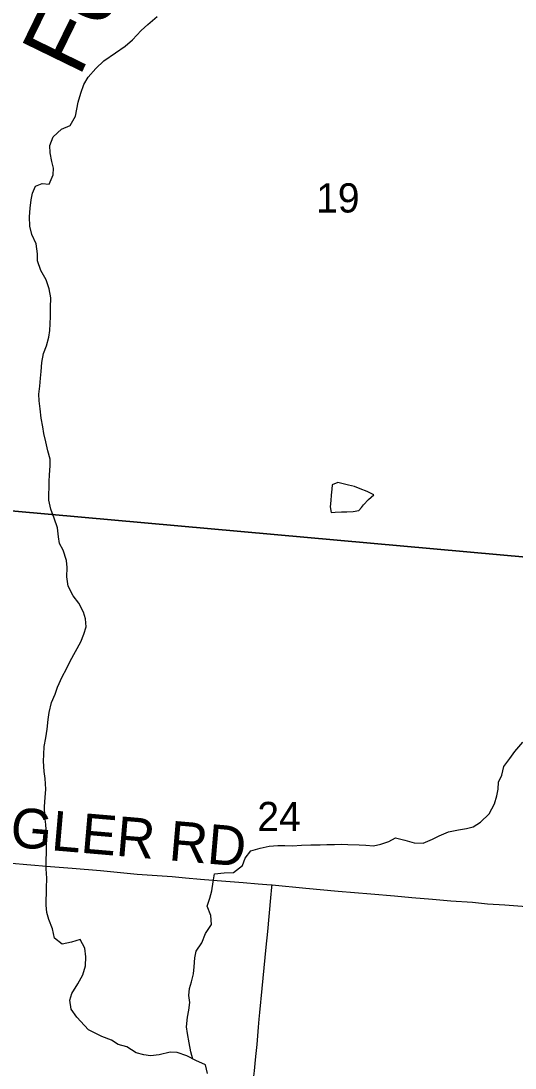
# Model space of a CAD drawing. Extents: x 1410790 to 1770854, y 566777 to 831614.
# Drawn here: x 1547496 to 1551230, y 714986 to 722903 of the extents above; entities that cross this region are included whole.
import ezdxf

# ---------------------------------------------------------------- set-up
doc = ezdxf.new("R2010")
doc.units = 0
for name, color, linetype in [('GM_X_Minor_Lake', 7, 'Continuous'), ('GM_X_Minor_River', 7, 'Continuous'), ('GM_X_Minor_River_Text', 7, 'Continuous'), ('GM_X_Section', 7, 'Continuous'), ('GM_X_Section_Text', 7, 'Continuous'), ('GM_X_Township_Road', 7, 'Continuous'), ('GM_X_Township_Road_Text', 7, 'Continuous')]:
    doc.layers.add(name, color=color, linetype=linetype)

msp = doc.modelspace()

# ---------------------------------------------------------------- linework, layer by layer
at = {"layer": 'GM_X_Minor_Lake'}
for points in [[(1550068.5, 719224.7), (1550084.9, 719244.5), (1550121.5, 719284.2), (1550164, 719319.7), (1550112.2, 719346.4), (1550060.3, 719365.1), (1550016.4, 719383.6), (1549972.4, 719394.2), (1549930.4, 719402.7), (1549890.4, 719413.2), (1549848.1, 719395.6)], [(1549848.1, 719395.6), (1549845.7, 719363.6), (1549839.1, 719317.5), (1549836.6, 719277.4), (1549832, 719229.4), (1549839.5, 719187.2), (1549869.6, 719188.9), (1549917.8, 719192.3), (1549959.9, 719191.8), (1550006.1, 719195.3), (1550050.3, 719202.8), (1550068.5, 719224.7)]]:
    msp.add_lwpolyline(points, dxfattribs=at)
at = {"layer": 'GM_X_Minor_River'}
for points in [[(1548123.2, 722602.7), (1548211.5, 722662.3), (1548284.3, 722713.5), (1548339.1, 722761), (1548404.1, 722830.4), (1548454.8, 722875.9), (1548525.8, 722937.3)], [(1547655.2, 721674.7), (1547709.1, 721668), (1547738.1, 721739.8), (1547742.7, 721789.8), (1547729.3, 721840.1), (1547716.1, 721906.4), (1547714.8, 721960.5), (1547739.6, 722026.3), (1547802.4, 722085.7), (1547868.8, 722112.9), (1547907.8, 722184.6), (1547929.1, 722288.5), (1547948, 722356.4), (1547970.8, 722422.3), (1548003.5, 722478), (1548060.4, 722543.4), (1548123.2, 722602.7)], [(1548005.7, 715274.1), (1547976.1, 715308.6), (1547916.8, 715371.5), (1547875.5, 715432.2), (1547864.3, 715498.5), (1547881, 715550.4), (1547925.9, 715622), (1547962.8, 715689.7), (1547983.7, 715757.6), (1547986.6, 715827.7), (1547977.4, 715892), (1547944.2, 715956.6), (1547877.9, 715937.4), (1547807.6, 715922.2), (1547750.1, 715967), (1547733, 716037.4), (1547705.8, 716107.9), (1547692.5, 716162.2), (1547687.1, 716216.4), (1547688.8, 716344.7), (1547691.7, 716420.8), (1547686.6, 716493.1), (1547689, 716681.5), (1547687.9, 716753.7), (1547682.8, 716827.9), (1547675.5, 716888.1), (1547674.5, 716962.3), (1547679.3, 717030.4), (1547684.1, 717094.5), (1547679.1, 717174.8), (1547671.8, 717229), (1547666.8, 717307.2), (1547667.4, 717357.3), (1547672.2, 717417.4), (1547683, 717483.4), (1547693.8, 717547.4), (1547700.7, 717621.5), (1547709.4, 717673.5), (1547726.4, 717749.4), (1547755.2, 717813.2), (1547771.9, 717865.1), (1547806.9, 717944.9), (1547839.7, 718004.6), (1547868.4, 718062.4), (1547907.4, 718136), (1547948.3, 718207.7), (1547971.1, 718267.5), (1547987.8, 718321.4), (1547984.5, 718381.6), (1547969.2, 718433.9), (1547932, 718500.5), (1547890.6, 718555.2), (1547853.5, 718629.8), (1547842.4, 718700.1), (1547845.2, 718770.2), (1547839.9, 718822.4), (1547814.8, 718900.8), (1547787.4, 718951.3), (1547780, 719001.5), (1547772.9, 719071.8), (1547747.8, 719144.2), (1547720.6, 719212.7), (1547707.4, 719281), (1547709.2, 719421.3), (1547711.8, 719471.4), (1547716.7, 719539.4), (1547715.3, 719589.6), (1547698.1, 719653.9), (1547682.9, 719720.2), (1547669.7, 719784.5), (1547660.3, 719834.8), (1547649.1, 719899), (1547639.9, 719969.3), (1547632.7, 720031.5), (1547631.3, 720081.7), (1547638.1, 720141.7), (1547642.8, 720201.8), (1547647.5, 720253.8), (1547654.3, 720319.9), (1547665.2, 720387.9), (1547687.9, 720445.7), (1547706.8, 720513.6), (1547713.4, 720563.6), (1547716, 720613.7), (1547718.7, 720667.8), (1547719.6, 720737.9), (1547720.5, 720810.1), (1547709.3, 720878.3), (1547686.1, 720946.8), (1547645, 721015.4), (1547621.9, 721089.9), (1547620.5, 721142), (1547611.4, 721218.3), (1547578.3, 721288.8), (1547563, 721351.2), (1547559.9, 721423.3), (1547564.7, 721487.4), (1547573.5, 721551.4), (1547582.2, 721601.4), (1547604.9, 721655.3), (1547655.2, 721674.7)], [(1548795.3, 715054.1), (1548780.3, 715109.2), (1548767.1, 715177.5), (1548753.9, 715247.9), (1548746.5, 715298.1), (1548755.5, 715370.2), (1548764.1, 715424.2), (1548772.9, 715482.3), (1548763.5, 715534.6), (1548770.2, 715586.6), (1548784.9, 715638.6), (1548799.7, 715698.6), (1548804.3, 715750.7), (1548809.2, 715818.8), (1548819.8, 715868.8), (1548862.7, 715932.5), (1548891.7, 716002.3), (1548936.7, 716072), (1548931.5, 716140.2), (1548902.2, 716208.7), (1548923.1, 716270.7), (1548937.8, 716324.6), (1548948.6, 716392.7), (1548959.4, 716454.7), (1549031.7, 716461.9), (1549102, 716465.1), (1549170.8, 716518.4), (1549191.5, 716572.3), (1549232.3, 716628), (1549302.8, 716649.2), (1549371.2, 716662.4), (1549437.4, 716669.7), (1549489.6, 716669.1), (1549547.7, 716666.4), (1549616, 716671.6), (1549686.2, 716674.8), (1549756.4, 716674), (1549808.5, 716675.4), (1549864.7, 716676.7), (1549916.9, 716678.1), (1549967, 716675.5), (1550053.2, 716674.5), (1550103.3, 716669.9), (1550161.4, 716667.2), (1550215.7, 716678.6), (1550276.1, 716699.9), (1550326.6, 716727.4), (1550396.6, 716708.6), (1550468.5, 716687.7), (1550536.7, 716686.9), (1550605.3, 716716.1), (1550657.7, 716741.6), (1550726.3, 716772.9), (1550802.7, 716788), (1550863, 716797.3), (1550913.3, 716808.8), (1550969.9, 716844.2), (1551034.8, 716907.6), (1551073.9, 716983.3), (1551092.7, 717045.3), (1551103.3, 717095.3), (1551106, 717147.4), (1551130.7, 717199.2), (1551145.6, 717267.2), (1551190.4, 717326.9), (1551229.2, 717378.5), (1551290.2, 717450)], [(1548904.6, 714943.3), (1548889.4, 715009.6), (1548817.6, 715042.6), (1548749.8, 715077.4), (1548675.9, 715104.4), (1548623.8, 715105), (1548539.3, 715085.9), (1548475.1, 715078.7), (1548425, 715085.3), (1548367, 715100), (1548295.4, 715147), (1548231.4, 715163.8), (1548179.7, 715196.4), (1548106, 715224.9), (1548005.7, 715274.1)]]:
    msp.add_lwpolyline(points, dxfattribs=at)
at = {"layer": 'GM_X_Section'}
for points in [[(1547481.6, 724527.8), (1552829.8, 724004.2), (1552320.8, 718757.7), (1546971.8, 719240)], [(1546971.8, 719240), (1552320.8, 718757.7), (1551790.3, 713541.5), (1546517.1, 714013.2)]]:
    msp.add_lwpolyline(points, close=True, dxfattribs=at)
at = {"layer": 'GM_X_Township_Road'}
for points in [[(1547311.2, 716545.8), (1547540.1, 716525.5), (1547720, 716510.2), (1547883.6, 716496.7), (1548096.2, 716478.8), (1548374, 716453), (1548562.8, 716438.2), (1548639.1, 716433.6), (1548738.5, 716425.2), (1548852.9, 716415), (1548946, 716406), (1549044.2, 716397.9), (1549175, 716387.8), (1549289.4, 716378.7), (1549387.5, 716371.1), (1549393.9, 716370.5)], [(1549151.2, 713753.6), (1549165.7, 713911.2), (1549184.5, 714121), (1549200.7, 714300.6), (1549222.6, 714529), (1549230.6, 714610.4), (1549240.7, 714740.8), (1549245.3, 714806.2), (1549254.5, 714904.1), (1549260, 714965.3), (1549266.9, 715019.8), (1549272, 715072.8), (1549276.5, 715117.4), (1549280.2, 715164.7), (1549291.1, 715295), (1549296.4, 715355.5), (1549300.1, 715404.6), (1549319.8, 715587.5), (1549349.3, 715899), (1549360.6, 716017.7), (1549384.9, 716273), (1549392.3, 716352.6), (1549393.9, 716370.5)], [(1549393.9, 716370.5), (1549648.7, 716345), (1549893.9, 716324), (1550139.2, 716302.8), (1550319.1, 716287.4), (1550449.9, 716275.6), (1550606.4, 716263.4), (1550744.1, 716250.9), (1550907.9, 716239), (1551022.2, 716228.6), (1551153.1, 716219.3), (1551218.6, 716215.1), (1551382.2, 716202.7), (1551496.7, 716193.5), (1551742, 716174.8), (1551905.6, 716161.4), (1552020, 716150.5), (1552098.7, 716145.4), (1552131.2, 716150), (1552149.4, 716156.5)]]:
    msp.add_lwpolyline(points, dxfattribs=at)

# ---------------------------------------------------------------- texts
at = {"layer": 'GM_X_Minor_River_Text'}
msp.add_text('Fork', height=499.88, rotation=64.00194, dxfattribs=at).set_placement((1547934.9, 722470.1))
at = {"layer": 'GM_X_Section_Text'}
for s, p in [('19', (1549726.4, 721455)), ('24', (1549282, 716777.3))]:
    msp.add_text(s, height=221, rotation=0.00001, dxfattribs=at).set_placement(p)
at = {"layer": 'GM_X_Township_Road_Text'}
msp.add_text('SIGLER RD', height=300, rotation=355.10403, dxfattribs=at).set_placement((1547030, 716692.6))

doc.saveas('drawing.dxf')
